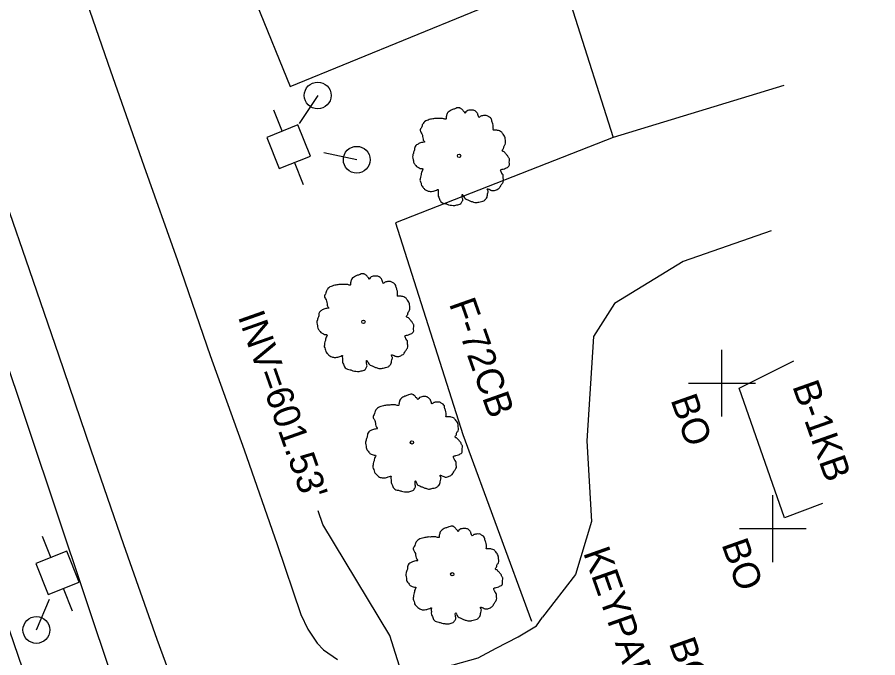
# Model space of a CAD drawing. Extents: x 2004847 to 2009016, y 1134161 to 1140101.
# Drawn here: x 2005424.3 to 2005553, y 1138982.7 to 1139078.3 of the extents above; entities that cross this region are included whole.
import ezdxf

# ---------------------------------------------------------------- set-up
doc = ezdxf.new("R2010")
doc.units = 0
for name, color, linetype in [('RD_EX_Bldg', 7, 'Continuous'), ('RD_EX_BldgApp', 7, 'Continuous'), ('RD_EX_Conc', 7, 'Continuous'), ('RD_EX_DR_Inlet_txCode', 7, 'Continuous'), ('RD_EX_DR_Pipe', 7, 'Continuous'), ('RD_EX_Driveway', 7, 'Continuous'), ('RD_EX_DV_Prop_txCode', 7, 'Continuous'), ('RD_EX_Fence_ChLk', 7, 'Continuous'), ('RD_EX_Fence_Other', 7, 'Continuous'), ('RD_EX_H2O', 7, 'Continuous'), ('RD_EX_Road', 7, 'Continuous'), ('RD_EX_UT', 7, 'Continuous'), ('RD_EX_VEG', 7, 'Continuous'), ('RD_Sketch3', 7, 'Continuous')]:
    doc.layers.add(name, color=color, linetype=linetype)

msp = doc.modelspace()

# ---------------------------------------------------------------- linework, layer by layer
at = {"layer": 'RD_EX_Bldg'}
msp.add_lwpolyline([(2005544.72, 1139005.71), (2005539.03, 1139003.55), (2005532.25, 1139022.94), (2005540.44, 1139027.03)], dxfattribs=at)
at = {"layer": 'RD_EX_BldgApp'}
msp.add_lwpolyline([(2005460.1, 1139080.36), (2005465.15, 1139067.99), (2005510.22, 1139086.45), (2005505.7, 1139098.41)], close=True, dxfattribs=at)
at = {"layer": 'RD_EX_Conc'}
msp.add_lwpolyline([(2005544.72, 1139005.71), (2005539.03, 1139003.55), (2005532.25, 1139022.94), (2005540.44, 1139027.03)], dxfattribs=at)
at = {"layer": 'RD_EX_DR_Inlet_txCode'}
msp.add_lwpolyline([(2005480.05, 1138986.02), (2005470.03, 1139002.6), (2005469.32, 1139004.61)], dxfattribs=at)
at = {"layer": 'RD_EX_DR_Pipe'}
msp.add_line((2005494.65, 1138939.39), (2005480.05, 1138986.02), dxfattribs=at)
at = {"layer": 'RD_EX_Driveway'}
for points in [[(2005537.03, 1139046.45), (2005523.88, 1139041.88), (2005513.61, 1139035.59), (2005510.49, 1139030.66), (2005509.46, 1139015.09), (2005510.17, 1139003.02), (2005507.79, 1138995.1), (2005502.88, 1138988.75)], [(2005480.37, 1138980.46), (2005484.3, 1138980.81), (2005489.5, 1138981.61), (2005493.24, 1138982.66), (2005495.95, 1138984.09), (2005499.22, 1138985.81), (2005501.94, 1138987.44), (2005502.88, 1138988.75)]]:
    msp.add_lwpolyline(points, dxfattribs=at)
at = {"layer": 'RD_EX_DV_Prop_txCode'}
for p, q in [((2005529.68, 1139018.69), (2005529.68, 1139028.69)), ((2005524.68, 1139023.69), (2005534.68, 1139023.69)), ((2005537.29, 1138996.97), (2005537.29, 1139006.97)), ((2005532.29, 1139001.97), (2005542.29, 1139001.97))]:
    msp.add_line(p, q, dxfattribs=at)
at = {"layer": 'RD_EX_Fence_ChLk'}
msp.add_line((2005538.95, 1139068.13), (2005513.42, 1139060.37), dxfattribs=at)
msp.add_lwpolyline([(2005440.53, 1139206.53), (2005456.76, 1139156.71), (2005476.86, 1139096.96), (2005500.1, 1139101.71), (2005507.39, 1139079.28), (2005513.42, 1139060.37), (2005480.89, 1139047.65), (2005490.93, 1139016.04), (2005501.21, 1138988.16)], dxfattribs=at)
at = {"layer": 'RD_EX_Fence_Other'}
msp.add_lwpolyline([(2005745.2, 1138077.7), (2005734.87, 1138106.23), (2005707.5, 1138183.28), (2005676.14, 1138273.06), (2005651.84, 1138341.76), (2005621.99, 1138424.97), (2005599.09, 1138488.22), (2005571.21, 1138570.22), (2005540.22, 1138656.02), (2005513.7, 1138731.21), (2005485.61, 1138810.48), (2005460.95, 1138877.54), (2005433.24, 1138957.41), (2005403.81, 1139043.22), (2005384.61, 1139099.04), (2005341.78, 1139216.01), (2005309.56, 1139306.93), (2005274.94, 1139406.13)], dxfattribs=at)
at = {"layer": 'RD_EX_H2O'}
msp.add_lwpolyline([(2005471.87, 1138887.95), (2005471.87, 1138887.95), (2005442.96, 1138966.5), (2005417.56, 1139042.22), (2005389.59, 1139117.41), (2005362.32, 1139191.55), (2005330.8, 1139259.79), (2005304.78, 1139341.83)], dxfattribs=at)
at = {"layer": 'RD_EX_Road'}
for points in [[(2005335.77, 1139296.55), (2005340.82, 1139282.43), (2005345.84, 1139268.3), (2005350.89, 1139254.18), (2005355.8, 1139240), (2005360.86, 1139225.88), (2005365.79, 1139211.78), (2005370.88, 1139197.68), (2005375.8, 1139183.52), (2005380.9, 1139169.42), (2005385.73, 1139155.23), (2005390.64, 1139141.06), (2005395.45, 1139126.86), (2005400.45, 1139112.7), (2005405.29, 1139098.51), (2005410.54, 1139084.46), (2005415.65, 1139070.37), (2005420.7, 1139056.25), (2005425.64, 1139042.1), (2005430.53, 1139027.92), (2005435.34, 1139013.75), (2005440.25, 1138999.59), (2005445.2, 1138985.44), (2005450.39, 1138971.37)], [(2005433.39, 1139084.49), (2005438.31, 1139070.32), (2005443.26, 1139056.17), (2005448.3, 1139042.01), (2005453.18, 1139027.84), (2005458.26, 1139013.73), (2005463.2, 1138999.58), (2005466.73, 1138989.13), (2005467.77, 1138986.95), (2005469.16, 1138984.87), (2005470.15, 1138983.85), (2005472.2, 1138982.41)]]:
    msp.add_lwpolyline(points, dxfattribs=at)
at = {"layer": 'RD_EX_UT'}
for p, q in [((2005469.26, 1139066.66), (2005466.51, 1139062.49)), ((2005462.65, 1139064.49), (2005463.94, 1139061.27)), ((2005466.3, 1139062.25), (2005461.66, 1139060.4)), ((2005468.16, 1139057.61), (2005466.3, 1139062.25)), ((2005461.66, 1139060.4), (2005463.51, 1139055.76)), ((2005475.09, 1139057.06), (2005470.19, 1139058.08)), ((2005463.51, 1139055.76), (2005468.16, 1139057.61)), ((2005465.75, 1139056.73), (2005467.1, 1139053.34)), ((2005428.1, 1139000.83), (2005429.38, 1138997.61)), ((2005431.75, 1138998.59), (2005427.11, 1138996.74)), ((2005433.6, 1138993.95), (2005431.75, 1138998.59)), ((2005427.11, 1138996.74), (2005428.96, 1138992.1)), ((2005428.96, 1138992.1), (2005433.6, 1138993.95)), ((2005431.2, 1138993.07), (2005432.55, 1138989.68)), ((2005427.21, 1138986.83), (2005429.16, 1138991.44))]:
    msp.add_line(p, q, dxfattribs=at)
for centre in [(2005469.26, 1139066.66), (2005475.09, 1139057.06), (2005427.21, 1138986.83)]:
    msp.add_circle(centre, 2, dxfattribs=at)
at = {"layer": 'RD_EX_VEG'}
for centre, radius in [((2005490.39, 1139057.64), 0.25), ((2005490.38, 1139057.62), 0.0001), ((2005476.08, 1139032.85), 0.25), ((2005476.07, 1139032.83), 0.0001), ((2005483.34, 1139014.85), 0.25), ((2005483.33, 1139014.83), 0.0001), ((2005489.36, 1138995.14), 0.25), ((2005489.35, 1138995.12), 0.0001)]:
    msp.add_circle(centre, radius, dxfattribs=at)
for points in [[(2005490.52, 1139064.8), (2005490.22, 1139064.83), (2005489.9, 1139064.73), (2005489.65, 1139064.63), (2005489.43, 1139064.55), (2005489.2, 1139064.45), (2005488.9, 1139064.28), (2005488.68, 1139064.08), (2005488.55, 1139063.83), (2005488.5, 1139063.6), (2005488.45, 1139063.33), (2005488.45, 1139063.15), (2005488.33, 1139063.13), (2005488.18, 1139063.15), (2005487.93, 1139063.23), (2005487.68, 1139063.23), (2005487.43, 1139063.23), (2005487.08, 1139063.2), (2005486.73, 1139063.2), (2005486.45, 1139063.15), (2005486.13, 1139063.1), (2005485.75, 1139062.98), (2005485.4, 1139062.85), (2005485.1, 1139062.6), (2005484.85, 1139062.13), (2005484.73, 1139061.78), (2005484.58, 1139061.53), (2005484.73, 1139061.08), (2005484.9, 1139060.73), (2005484.93, 1139060.53), (2005485, 1139060.11), (2005485.1, 1139059.88), (2005485.23, 1139059.68), (2005485.15, 1139059.66), (2005484.78, 1139059.61), (2005484.48, 1139059.51), (2005484.05, 1139059.28), (2005483.83, 1139059.06), (2005483.73, 1139058.73), (2005483.7, 1139058.38), (2005483.6, 1139058.18), (2005483.53, 1139057.91), (2005483.5, 1139057.83), (2005483.45, 1139057.51), (2005483.55, 1139057.06), (2005483.58, 1139056.71), (2005483.7, 1139056.48), (2005483.85, 1139056.31), (2005484.03, 1139056.06), (2005484.43, 1139055.83), (2005484.75, 1139055.73), (2005484.95, 1139055.71), (2005484.78, 1139055.21), (2005484.73, 1139054.86), (2005484.6, 1139054.46), (2005484.6, 1139054.38), (2005484.55, 1139053.91), (2005484.7, 1139053.58), (2005484.78, 1139053.21), (2005484.95, 1139052.98), (2005485.23, 1139052.68), (2005485.55, 1139052.46), (2005486.05, 1139052.33), (2005486.45, 1139052.36), (2005487.03, 1139052.53), (2005487.28, 1139052.61), (2005487.25, 1139052.43), (2005487.28, 1139052.06), (2005487.28, 1139051.63), (2005487.43, 1139051.31), (2005487.53, 1139051.03), (2005487.68, 1139050.78), (2005488, 1139050.56), (2005488.4, 1139050.49), (2005488.83, 1139050.34), (2005489.28, 1139050.26), (2005489.77, 1139050.24), (2005490.37, 1139050.39), (2005490.65, 1139050.51), (2005490.75, 1139050.68), (2005490.95, 1139051.06), (2005490.9, 1139051.28), (2005490.92, 1139051.88), (2005491.02, 1139051.71), (2005491.2, 1139051.36), (2005491.7, 1139051.06), (2005492.1, 1139050.88), (2005492.57, 1139050.73), (2005492.87, 1139050.66), (2005493.35, 1139050.73), (2005493.72, 1139050.81), (2005494.1, 1139050.93), (2005494.4, 1139051.21), (2005494.57, 1139051.48), (2005494.62, 1139051.76), (2005494.7, 1139052.13), (2005494.75, 1139052.31)], [(2005494.75, 1139052.31), (2005494.67, 1139052.48), (2005494.62, 1139052.73), (2005494.7, 1139052.71), (2005494.87, 1139052.66), (2005495.15, 1139052.53), (2005495.37, 1139052.46), (2005495.7, 1139052.48), (2005495.97, 1139052.58), (2005496.42, 1139052.86), (2005496.7, 1139053.33), (2005496.97, 1139053.73), (2005497.05, 1139054.06), (2005497, 1139054.28), (2005496.97, 1139054.78), (2005496.77, 1139055.03), (2005496.72, 1139055.16), (2005496.62, 1139055.56), (2005496.7, 1139055.61), (2005496.97, 1139055.66), (2005497.35, 1139055.78), (2005497.62, 1139055.91), (2005497.85, 1139056.08), (2005497.92, 1139056.31), (2005497.9, 1139056.71), (2005497.95, 1139057.11), (2005497.87, 1139057.26), (2005497.77, 1139057.41), (2005497.7, 1139057.61), (2005497.55, 1139057.76), (2005497.45, 1139057.91), (2005497.35, 1139058.01), (2005497.22, 1139058.16), (2005497.05, 1139058.28), (2005496.9, 1139058.33), (2005496.85, 1139058.48), (2005497, 1139058.68), (2005497.05, 1139058.78), (2005497.07, 1139059.01), (2005497.3, 1139059.36), (2005497.35, 1139059.76), (2005497.3, 1139060.18), (2005497.25, 1139060.46), (2005497.1, 1139060.73), (2005496.9, 1139060.98), (2005496.77, 1139061.16), (2005496.6, 1139061.28), (2005496.27, 1139061.41), (2005496.02, 1139061.46), (2005495.67, 1139061.46), (2005495.47, 1139061.51), (2005495.5, 1139061.56), (2005495.5, 1139061.71), (2005495.5, 1139061.98), (2005495.42, 1139062.43), (2005495.27, 1139062.93), (2005495.27, 1139062.95), (2005495.17, 1139063.2), (2005494.95, 1139063.4), (2005494.77, 1139063.5), (2005494.57, 1139063.63), (2005494.32, 1139063.65), (2005494.02, 1139063.65), (2005493.75, 1139063.6), (2005493.55, 1139063.5), (2005493.37, 1139063.38), (2005493.3, 1139063.53), (2005493.2, 1139063.83), (2005493.15, 1139063.98), (2005493, 1139064.15), (2005492.77, 1139064.35), (2005492.32, 1139064.48), (2005491.7, 1139064.4), (2005491.4, 1139064.2), (2005491.25, 1139064.03), (2005491.2, 1139064.15), (2005491, 1139064.35), (2005490.9, 1139064.53), (2005490.72, 1139064.65), (2005490.57, 1139064.75), (2005490.47, 1139064.8)], [(2005476.22, 1139040.01), (2005475.92, 1139040.04), (2005475.59, 1139039.94), (2005475.34, 1139039.84), (2005475.12, 1139039.76), (2005474.89, 1139039.66), (2005474.59, 1139039.49), (2005474.37, 1139039.29), (2005474.24, 1139039.04), (2005474.19, 1139038.81), (2005474.14, 1139038.54), (2005474.14, 1139038.36), (2005474.02, 1139038.34), (2005473.87, 1139038.36), (2005473.62, 1139038.44), (2005473.37, 1139038.44), (2005473.12, 1139038.44), (2005472.77, 1139038.41), (2005472.42, 1139038.41), (2005472.14, 1139038.36), (2005471.82, 1139038.31), (2005471.44, 1139038.19), (2005471.09, 1139038.06), (2005470.79, 1139037.81), (2005470.54, 1139037.34), (2005470.42, 1139036.99), (2005470.27, 1139036.74), (2005470.42, 1139036.29), (2005470.59, 1139035.94), (2005470.62, 1139035.74), (2005470.69, 1139035.32), (2005470.79, 1139035.09), (2005470.92, 1139034.89), (2005470.84, 1139034.87), (2005470.47, 1139034.82), (2005470.17, 1139034.72), (2005469.74, 1139034.49), (2005469.52, 1139034.27), (2005469.42, 1139033.94), (2005469.39, 1139033.59), (2005469.29, 1139033.39), (2005469.22, 1139033.12), (2005469.19, 1139033.04), (2005469.14, 1139032.72), (2005469.24, 1139032.27), (2005469.27, 1139031.92), (2005469.39, 1139031.69), (2005469.54, 1139031.52), (2005469.72, 1139031.27), (2005470.12, 1139031.04), (2005470.44, 1139030.94), (2005470.64, 1139030.92), (2005470.47, 1139030.42), (2005470.42, 1139030.07), (2005470.29, 1139029.67), (2005470.29, 1139029.59), (2005470.24, 1139029.12), (2005470.39, 1139028.79), (2005470.47, 1139028.42), (2005470.64, 1139028.19), (2005470.92, 1139027.89), (2005471.24, 1139027.67), (2005471.74, 1139027.54), (2005472.14, 1139027.57), (2005472.72, 1139027.74), (2005472.97, 1139027.82), (2005472.94, 1139027.64), (2005472.97, 1139027.27), (2005472.97, 1139026.84), (2005473.12, 1139026.52), (2005473.22, 1139026.24), (2005473.37, 1139025.99), (2005473.69, 1139025.77), (2005474.09, 1139025.7), (2005474.52, 1139025.55), (2005474.97, 1139025.47), (2005475.47, 1139025.45), (2005476.07, 1139025.6), (2005476.34, 1139025.72), (2005476.44, 1139025.89), (2005476.64, 1139026.27), (2005476.59, 1139026.49), (2005476.62, 1139027.09), (2005476.72, 1139026.92), (2005476.89, 1139026.57), (2005477.39, 1139026.27), (2005477.79, 1139026.09), (2005478.26, 1139025.94), (2005478.56, 1139025.87), (2005479.04, 1139025.94), (2005479.41, 1139026.02), (2005479.79, 1139026.14), (2005480.09, 1139026.42), (2005480.26, 1139026.69), (2005480.31, 1139026.97), (2005480.39, 1139027.34), (2005480.44, 1139027.52)], [(2005480.44, 1139027.52), (2005480.36, 1139027.69), (2005480.31, 1139027.94), (2005480.39, 1139027.92), (2005480.56, 1139027.87), (2005480.84, 1139027.74), (2005481.06, 1139027.67), (2005481.39, 1139027.69), (2005481.66, 1139027.79), (2005482.11, 1139028.07), (2005482.39, 1139028.54), (2005482.66, 1139028.94), (2005482.74, 1139029.27), (2005482.69, 1139029.49), (2005482.66, 1139029.99), (2005482.46, 1139030.24), (2005482.41, 1139030.37), (2005482.31, 1139030.77), (2005482.39, 1139030.82), (2005482.66, 1139030.87), (2005483.04, 1139030.99), (2005483.31, 1139031.12), (2005483.54, 1139031.29), (2005483.61, 1139031.52), (2005483.59, 1139031.92), (2005483.64, 1139032.32), (2005483.56, 1139032.47), (2005483.46, 1139032.62), (2005483.39, 1139032.82), (2005483.24, 1139032.97), (2005483.14, 1139033.12), (2005483.04, 1139033.22), (2005482.91, 1139033.37), (2005482.74, 1139033.49), (2005482.59, 1139033.54), (2005482.54, 1139033.69), (2005482.69, 1139033.89), (2005482.74, 1139033.99), (2005482.76, 1139034.22), (2005482.99, 1139034.57), (2005483.04, 1139034.97), (2005482.99, 1139035.39), (2005482.94, 1139035.67), (2005482.79, 1139035.94), (2005482.59, 1139036.19), (2005482.46, 1139036.37), (2005482.29, 1139036.49), (2005481.96, 1139036.62), (2005481.71, 1139036.67), (2005481.36, 1139036.67), (2005481.16, 1139036.72), (2005481.19, 1139036.77), (2005481.19, 1139036.92), (2005481.19, 1139037.19), (2005481.11, 1139037.64), (2005480.96, 1139038.14), (2005480.96, 1139038.16), (2005480.86, 1139038.41), (2005480.64, 1139038.61), (2005480.46, 1139038.71), (2005480.26, 1139038.84), (2005480.01, 1139038.86), (2005479.71, 1139038.86), (2005479.44, 1139038.81), (2005479.24, 1139038.71), (2005479.06, 1139038.59), (2005478.99, 1139038.74), (2005478.89, 1139039.04), (2005478.84, 1139039.19), (2005478.69, 1139039.36), (2005478.46, 1139039.56), (2005478.01, 1139039.69), (2005477.39, 1139039.61), (2005477.09, 1139039.41), (2005476.94, 1139039.24), (2005476.89, 1139039.36), (2005476.69, 1139039.56), (2005476.59, 1139039.74), (2005476.42, 1139039.86), (2005476.27, 1139039.96), (2005476.17, 1139040.01)], [(2005483.48, 1139022.02), (2005483.18, 1139022.04), (2005482.85, 1139021.94), (2005482.6, 1139021.84), (2005482.38, 1139021.77), (2005482.15, 1139021.67), (2005481.85, 1139021.49), (2005481.63, 1139021.29), (2005481.5, 1139021.04), (2005481.45, 1139020.82), (2005481.4, 1139020.54), (2005481.4, 1139020.37), (2005481.28, 1139020.34), (2005481.13, 1139020.37), (2005480.88, 1139020.44), (2005480.63, 1139020.44), (2005480.38, 1139020.44), (2005480.03, 1139020.42), (2005479.68, 1139020.42), (2005479.4, 1139020.37), (2005479.08, 1139020.32), (2005478.7, 1139020.19), (2005478.35, 1139020.07), (2005478.05, 1139019.82), (2005477.8, 1139019.34), (2005477.68, 1139018.99), (2005477.53, 1139018.74), (2005477.68, 1139018.29), (2005477.85, 1139017.94), (2005477.88, 1139017.75), (2005477.95, 1139017.32), (2005478.05, 1139017.1), (2005478.18, 1139016.9), (2005478.1, 1139016.87), (2005477.73, 1139016.82), (2005477.43, 1139016.72), (2005477, 1139016.5), (2005476.78, 1139016.27), (2005476.68, 1139015.95), (2005476.65, 1139015.6), (2005476.55, 1139015.4), (2005476.48, 1139015.12), (2005476.45, 1139015.05), (2005476.4, 1139014.72), (2005476.5, 1139014.27), (2005476.53, 1139013.92), (2005476.65, 1139013.7), (2005476.8, 1139013.52), (2005476.98, 1139013.27), (2005477.38, 1139013.05), (2005477.7, 1139012.95), (2005477.9, 1139012.92), (2005477.73, 1139012.42), (2005477.68, 1139012.07), (2005477.55, 1139011.67), (2005477.55, 1139011.6), (2005477.5, 1139011.12), (2005477.65, 1139010.8), (2005477.73, 1139010.42), (2005477.9, 1139010.2), (2005478.18, 1139009.9), (2005478.5, 1139009.67), (2005479, 1139009.55), (2005479.4, 1139009.57), (2005479.98, 1139009.75), (2005480.23, 1139009.82), (2005480.2, 1139009.65), (2005480.23, 1139009.27), (2005480.23, 1139008.85), (2005480.38, 1139008.52), (2005480.48, 1139008.25), (2005480.63, 1139008), (2005480.95, 1139007.77), (2005481.35, 1139007.7), (2005481.78, 1139007.55), (2005482.23, 1139007.47), (2005482.73, 1139007.45), (2005483.33, 1139007.6), (2005483.6, 1139007.72), (2005483.7, 1139007.9), (2005483.9, 1139008.27), (2005483.85, 1139008.5), (2005483.88, 1139009.1), (2005483.98, 1139008.92), (2005484.15, 1139008.57), (2005484.65, 1139008.27), (2005485.05, 1139008.1), (2005485.53, 1139007.95), (2005485.83, 1139007.87), (2005486.3, 1139007.95), (2005486.67, 1139008.02), (2005487.05, 1139008.15), (2005487.35, 1139008.42), (2005487.52, 1139008.7), (2005487.57, 1139008.97), (2005487.65, 1139009.35), (2005487.7, 1139009.52)], [(2005487.7, 1139009.52), (2005487.62, 1139009.7), (2005487.57, 1139009.95), (2005487.65, 1139009.92), (2005487.82, 1139009.87), (2005488.1, 1139009.75), (2005488.32, 1139009.67), (2005488.65, 1139009.7), (2005488.92, 1139009.8), (2005489.37, 1139010.07), (2005489.65, 1139010.55), (2005489.92, 1139010.95), (2005490, 1139011.27), (2005489.95, 1139011.5), (2005489.92, 1139012), (2005489.72, 1139012.25), (2005489.67, 1139012.37), (2005489.57, 1139012.77), (2005489.65, 1139012.82), (2005489.92, 1139012.87), (2005490.3, 1139013), (2005490.57, 1139013.12), (2005490.8, 1139013.3), (2005490.87, 1139013.52), (2005490.85, 1139013.92), (2005490.9, 1139014.32), (2005490.82, 1139014.47), (2005490.72, 1139014.62), (2005490.65, 1139014.82), (2005490.5, 1139014.97), (2005490.4, 1139015.12), (2005490.3, 1139015.22), (2005490.17, 1139015.37), (2005490, 1139015.5), (2005489.85, 1139015.55), (2005489.8, 1139015.7), (2005489.95, 1139015.9), (2005490, 1139016), (2005490.02, 1139016.22), (2005490.25, 1139016.57), (2005490.3, 1139016.97), (2005490.25, 1139017.4), (2005490.2, 1139017.67), (2005490.05, 1139017.94), (2005489.85, 1139018.19), (2005489.72, 1139018.37), (2005489.55, 1139018.49), (2005489.22, 1139018.62), (2005488.97, 1139018.67), (2005488.62, 1139018.67), (2005488.42, 1139018.72), (2005488.45, 1139018.77), (2005488.45, 1139018.92), (2005488.45, 1139019.19), (2005488.37, 1139019.64), (2005488.22, 1139020.14), (2005488.22, 1139020.17), (2005488.12, 1139020.42), (2005487.9, 1139020.62), (2005487.72, 1139020.72), (2005487.52, 1139020.84), (2005487.27, 1139020.87), (2005486.97, 1139020.87), (2005486.7, 1139020.82), (2005486.5, 1139020.72), (2005486.32, 1139020.59), (2005486.25, 1139020.74), (2005486.15, 1139021.04), (2005486.1, 1139021.19), (2005485.95, 1139021.37), (2005485.73, 1139021.57), (2005485.28, 1139021.69), (2005484.65, 1139021.62), (2005484.35, 1139021.42), (2005484.2, 1139021.24), (2005484.15, 1139021.37), (2005483.95, 1139021.57), (2005483.85, 1139021.74), (2005483.68, 1139021.87), (2005483.53, 1139021.97), (2005483.43, 1139022.02)], [(2005489.5, 1139002.31), (2005489.2, 1139002.34), (2005488.87, 1139002.24), (2005488.62, 1139002.14), (2005488.4, 1139002.06), (2005488.17, 1139001.96), (2005487.87, 1139001.79), (2005487.65, 1139001.59), (2005487.52, 1139001.34), (2005487.47, 1139001.11), (2005487.42, 1139000.84), (2005487.42, 1139000.66), (2005487.3, 1139000.64), (2005487.15, 1139000.66), (2005486.9, 1139000.74), (2005486.65, 1139000.74), (2005486.4, 1139000.74), (2005486.05, 1139000.71), (2005485.7, 1139000.71), (2005485.42, 1139000.66), (2005485.1, 1139000.61), (2005484.72, 1139000.49), (2005484.37, 1139000.36), (2005484.07, 1139000.11), (2005483.82, 1138999.64), (2005483.7, 1138999.29), (2005483.55, 1138999.04), (2005483.7, 1138998.59), (2005483.87, 1138998.24), (2005483.9, 1138998.04), (2005483.97, 1138997.61), (2005484.07, 1138997.39), (2005484.2, 1138997.19), (2005484.12, 1138997.16), (2005483.75, 1138997.11), (2005483.45, 1138997.01), (2005483.02, 1138996.79), (2005482.8, 1138996.56), (2005482.7, 1138996.24), (2005482.67, 1138995.89), (2005482.57, 1138995.69), (2005482.5, 1138995.41), (2005482.47, 1138995.34), (2005482.42, 1138995.01), (2005482.52, 1138994.56), (2005482.55, 1138994.21), (2005482.67, 1138993.99), (2005482.82, 1138993.81), (2005483, 1138993.56), (2005483.4, 1138993.34), (2005483.72, 1138993.24), (2005483.92, 1138993.21), (2005483.75, 1138992.71), (2005483.7, 1138992.37), (2005483.57, 1138991.97), (2005483.57, 1138991.89), (2005483.52, 1138991.42), (2005483.67, 1138991.09), (2005483.75, 1138990.72), (2005483.92, 1138990.49), (2005484.2, 1138990.19), (2005484.52, 1138989.97), (2005485.02, 1138989.84), (2005485.42, 1138989.87), (2005486, 1138990.04), (2005486.25, 1138990.12), (2005486.22, 1138989.94), (2005486.25, 1138989.57), (2005486.25, 1138989.14), (2005486.4, 1138988.82), (2005486.5, 1138988.54), (2005486.65, 1138988.29), (2005486.97, 1138988.07), (2005487.37, 1138987.99), (2005487.8, 1138987.84), (2005488.25, 1138987.77), (2005488.75, 1138987.74), (2005489.35, 1138987.89), (2005489.62, 1138988.02), (2005489.72, 1138988.19), (2005489.92, 1138988.57), (2005489.87, 1138988.79), (2005489.89, 1138989.39), (2005489.99, 1138989.22), (2005490.17, 1138988.87), (2005490.67, 1138988.57), (2005491.07, 1138988.39), (2005491.54, 1138988.24), (2005491.84, 1138988.17), (2005492.32, 1138988.24), (2005492.69, 1138988.32), (2005493.07, 1138988.44), (2005493.37, 1138988.72), (2005493.54, 1138988.99), (2005493.59, 1138989.27), (2005493.67, 1138989.64), (2005493.72, 1138989.82)], [(2005493.72, 1138989.82), (2005493.64, 1138989.99), (2005493.59, 1138990.24), (2005493.67, 1138990.22), (2005493.84, 1138990.17), (2005494.12, 1138990.04), (2005494.34, 1138989.97), (2005494.67, 1138989.99), (2005494.94, 1138990.09), (2005495.39, 1138990.37), (2005495.67, 1138990.84), (2005495.94, 1138991.24), (2005496.02, 1138991.57), (2005495.97, 1138991.79), (2005495.94, 1138992.29), (2005495.74, 1138992.54), (2005495.69, 1138992.66), (2005495.59, 1138993.06), (2005495.67, 1138993.11), (2005495.94, 1138993.16), (2005496.32, 1138993.29), (2005496.59, 1138993.41), (2005496.82, 1138993.59), (2005496.89, 1138993.81), (2005496.87, 1138994.21), (2005496.92, 1138994.61), (2005496.84, 1138994.76), (2005496.74, 1138994.91), (2005496.67, 1138995.11), (2005496.52, 1138995.26), (2005496.42, 1138995.41), (2005496.32, 1138995.51), (2005496.19, 1138995.66), (2005496.02, 1138995.79), (2005495.87, 1138995.84), (2005495.82, 1138995.99), (2005495.97, 1138996.19), (2005496.02, 1138996.29), (2005496.04, 1138996.51), (2005496.27, 1138996.86), (2005496.32, 1138997.26), (2005496.27, 1138997.69), (2005496.22, 1138997.96), (2005496.07, 1138998.24), (2005495.87, 1138998.49), (2005495.74, 1138998.66), (2005495.57, 1138998.79), (2005495.24, 1138998.91), (2005494.99, 1138998.96), (2005494.64, 1138998.96), (2005494.44, 1138999.01), (2005494.47, 1138999.06), (2005494.47, 1138999.21), (2005494.47, 1138999.49), (2005494.39, 1138999.94), (2005494.24, 1139000.44), (2005494.24, 1139000.46), (2005494.14, 1139000.71), (2005493.92, 1139000.91), (2005493.74, 1139001.01), (2005493.54, 1139001.14), (2005493.29, 1139001.16), (2005492.99, 1139001.16), (2005492.72, 1139001.11), (2005492.52, 1139001.01), (2005492.34, 1139000.89), (2005492.27, 1139001.04), (2005492.17, 1139001.34), (2005492.12, 1139001.49), (2005491.97, 1139001.66), (2005491.74, 1139001.86), (2005491.29, 1139001.99), (2005490.67, 1139001.91), (2005490.37, 1139001.71), (2005490.22, 1139001.54), (2005490.17, 1139001.66), (2005489.97, 1139001.86), (2005489.87, 1139002.04), (2005489.69, 1139002.16), (2005489.55, 1139002.26), (2005489.45, 1139002.31)]]:
    msp.add_spline(points, degree=3, dxfattribs=at)

# ---------------------------------------------------------------- texts
at = {"layer": 'RD_EX_DR_Inlet_txCode'}
msp.add_text("INV=601.53'", height=4, rotation=289.4494, dxfattribs=at).set_placement((2005457.29, 1139033.66))
at = {"layer": 'RD_Sketch3'}
for s, p in [('F-72CB', (2005488.85, 1139035.57)), ('B-1KB', (2005540.16, 1139023.25)), ('BO', (2005521.96, 1139021.21)), ('BO', (2005529.58, 1138999.63)), ('KEYPAD', (2005508.9, 1138998.38)), ('BO', (2005521.71, 1138984.87))]:
    msp.add_text(s, height=4, rotation=289.4494, dxfattribs=at).set_placement(p)

doc.saveas('drawing.dxf')
